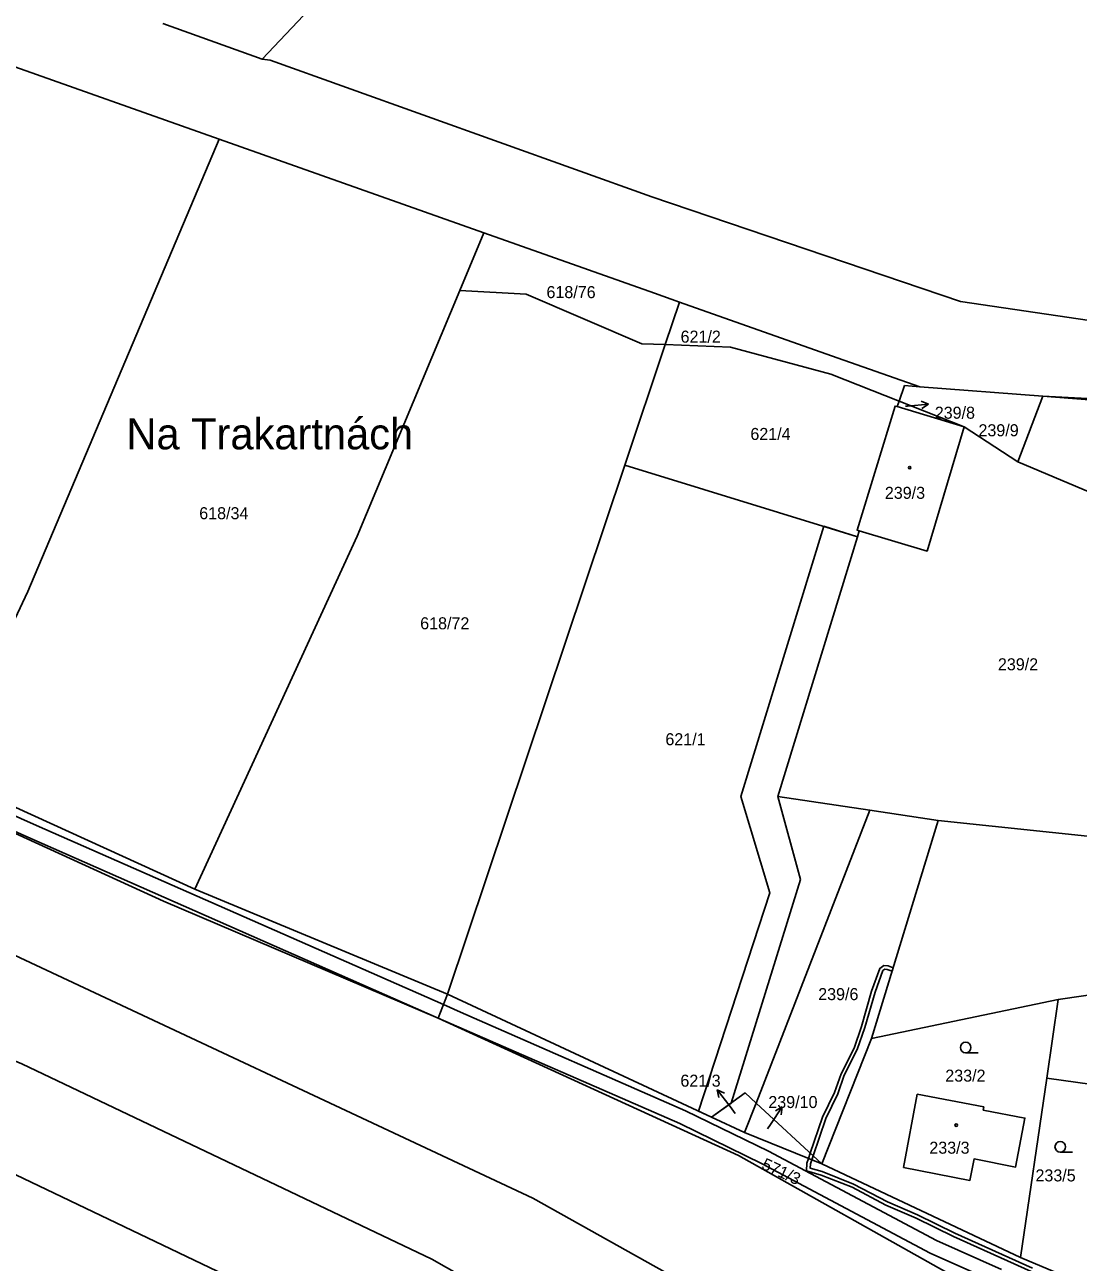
# Model space of a CAD drawing. Extents: x -757266 to -753360, y -1162585 to -1157740.
# Drawn here: x -755225.1 to -755076.1, y -1161564.9 to -1161389.8 of the extents above; entities that cross this region are included whole.
import ezdxf

# ---------------------------------------------------------------- set-up
doc = ezdxf.new("R2010")
doc.units = 0
for name, color, linetype in [('Hranice parcel', 7, 'Continuous'), ('Parcelní čísla', 7, 'Continuous'), ('Pop  PČ popisy', 7, 'Continuous'), ('Věcná břemena k části', 7, 'Continuous'), ('Značky budov', 7, 'Continuous'), ('Značky kultur', 7, 'Continuous')]:
    doc.layers.add(name, color=color, linetype=linetype)

msp = doc.modelspace()

# ---------------------------------------------------------------- linework, layer by layer
at = {"layer": 'Hranice parcel'}
for p, q in [((-755191.52, -1161394.71), (-755205.58, -1161389.65)), ((-755228.81, -1161394.99), (-755197.62, -1161406.03)), ((-755197.62, -1161406.03), (-755160.15, -1161419.29)), ((-755163.56, -1161427.44), (-755160.15, -1161419.29)), ((-755134.5, -1161435.09), (-755132.48, -1161429.07)), ((-755140.22, -1161452.15), (-755134.5, -1161435.09)), ((-755081.11, -1161442.37), (-755098.49, -1161441.06)), ((-755081.11, -1161442.37), (-755084.64, -1161451.67)), ((-755042.52, -1161444.48), (-755081.11, -1161442.37)), ((-755054.7, -1161444.4), (-755081.11, -1161442.37)), ((-755101.42, -1161443.08), (-755101.69, -1161443.86)), ((-755092.24, -1161446.7), (-755101.69, -1161443.86)), ((-755092.24, -1161446.7), (-755101.42, -1161443.08)), ((-755084.64, -1161451.67), (-755092.24, -1161446.7)), ((-755165.32, -1161526.94), (-755140.22, -1161452.15)), ((-755107.32, -1161462.25), (-755140.22, -1161452.15)), ((-755107.07, -1161461.42), (-755107.32, -1161462.25)), ((-755236.82, -1161495.78), (-755201.06, -1161512.12)), ((-755105.56, -1161500.95), (-755121.67, -1161542.35)), ((-755105.56, -1161500.95), (-755095.92, -1161502.37)), ((-755095.92, -1161502.37), (-755105.34, -1161533.21)), ((-755095.92, -1161502.37), (-755053.69, -1161506.82)), ((-755165.32, -1161526.94), (-755201.06, -1161512.12)), ((-755044.09, -1161522.75), (-755078.92, -1161527.7)), ((-755165.32, -1161526.94), (-755166.62, -1161530.34)), ((-755127.95, -1161544.35), (-755165.32, -1161526.94)), ((-755078.92, -1161527.7), (-755105.34, -1161533.21)), ((-755078.92, -1161527.7), (-755080.55, -1161538.82)), ((-755105.34, -1161533.21), (-755112.36, -1161550.94)), ((-755084.28, -1161564.18), (-755080.55, -1161538.82)), ((-755080.55, -1161538.82), (-755065.09, -1161541.02)), ((-755121.67, -1161542.35), (-755123.3, -1161546.52)), ((-755121.67, -1161542.35), (-755112.36, -1161550.94)), ((-755123.3, -1161546.52), (-755127.95, -1161544.35)), ((-755112.36, -1161550.94), (-755123.3, -1161546.52)), ((-755112.36, -1161550.94), (-755084.28, -1161564.18)), ((-755078.56, -1161566.62), (-755084.28, -1161564.18))]:
    msp.add_line(p, q, dxfattribs=at)
for points in [[(-755782.74, -1161280.56), (-755769.46, -1161281), (-755748.22, -1161283.29), (-755728.97, -1161288.33), (-755719.8, -1161292.77), (-755626.5, -1161331.75), (-755570.75, -1161357.26), (-755455.4, -1161404.62), (-755335.53, -1161454.34), (-755205.49, -1161513.81), (-755166.62, -1161530.34)], [(-755782.74, -1161280.56), (-755645.35, -1161340.93), (-755519.98, -1161394.86), (-755460.6, -1161421.81), (-755436.15, -1161431.87), (-755425.9, -1161435.03), (-755355.7, -1161465.41), (-755290.08, -1161494.33), (-755231.14, -1161519.34), (-755153.25, -1161555.83), (-755121.11, -1161573.79)], [(-755812.64, -1161282.31), (-755666.23, -1161347.14), (-755549.08, -1161398.82), (-755489.31, -1161423.93), (-755414.3, -1161457.2), (-755317.48, -1161498.51), (-755225.49, -1161536.83), (-755167.52, -1161564.42), (-755141.22, -1161579.38)], [(-755834.49, -1161288.58), (-755813.12, -1161299.38), (-755739.2, -1161330.21), (-755569.77, -1161406.86), (-755458.43, -1161454.18), (-755363.44, -1161494.61), (-755238.5, -1161546.72), (-755183.62, -1161572.99), (-755158.67, -1161588.55)], [(-755143.45, -1161330.89), (-755150.22, -1161339.77), (-755155.48, -1161350.39), (-755170.58, -1161372.57), (-755191.52, -1161394.71)], [(-755191.52, -1161394.71), (-755190.39, -1161394.84), (-755136.4, -1161414.19), (-755092.74, -1161429.01), (-755068.43, -1161432.57)], [(-755236.82, -1161495.78), (-755224.67, -1161469.99), (-755197.62, -1161406.03)], [(-755160.15, -1161419.29), (-755136.01, -1161427.83), (-755132.48, -1161429.07)], [(-755201.06, -1161512.12), (-755178.1, -1161462.2), (-755163.56, -1161427.44)], [(-755134.5, -1161435.09), (-755137.82, -1161434.96), (-755154.2, -1161427.94), (-755163.56, -1161427.44)], [(-755132.48, -1161429.07), (-755110.98, -1161436.66), (-755098.49, -1161441.06)], [(-755134.5, -1161435.09), (-755125.26, -1161435.46), (-755111.1, -1161439.27), (-755101.42, -1161443.08)], [(-755098.49, -1161441.06), (-755100.65, -1161440.89), (-755101.42, -1161443.08)], [(-755101.69, -1161443.86), (-755102, -1161443.77), (-755107.38, -1161461.32), (-755107.07, -1161461.42)], [(-755092.24, -1161446.7), (-755097.48, -1161464.29), (-755107.07, -1161461.42)], [(-755054.84, -1161457.25), (-755068.32, -1161458.53), (-755084.64, -1161451.67)], [(-755107.32, -1161462.25), (-755118.61, -1161499.02), (-755105.56, -1161500.95)], [(-755166.62, -1161530.34), (-755124.15, -1161549.78), (-755093.91, -1161566.76)], [(-755127.95, -1161544.35), (-755123.2, -1161540.92), (-755121.67, -1161542.35)], [(-755089.56, -1161543.34), (-755083.63, -1161544.48), (-755084.96, -1161551.42), (-755090.84, -1161550.26), (-755091.43, -1161553.29), (-755100.81, -1161551.46), (-755098.88, -1161541.1), (-755089.47, -1161542.9), (-755089.56, -1161543.34)]]:
    msp.add_lwpolyline(points, dxfattribs=at)
at = {"layer": 'Pop  PČ popisy'}
for p, q in [((-755100.53, -1161443.8), (-755100.26, -1161443.78)), ((-755100.26, -1161443.78), (-755097.27, -1161443.518)), ((-755097.27, -1161443.518), (-755098.312, -1161443.107)), ((-755097.27, -1161443.518), (-755098.224, -1161444.105)), ((-755125.34, -1161542.86), (-755127.146, -1161540.463)), ((-755127.146, -1161540.463), (-755126.143, -1161540.962)), ((-755127.146, -1161540.463), (-755126.943, -1161541.564)), ((-755124.61, -1161543.85), (-755125.34, -1161542.86)), ((-755119.63, -1161545.4), (-755117.952, -1161542.912)), ((-755117.952, -1161542.912), (-755118.927, -1161543.462)), ((-755117.952, -1161542.912), (-755118.097, -1161544.022)), ((-755120.05, -1161546.02), (-755119.63, -1161545.4))]:
    msp.add_line(p, q, dxfattribs=at)
at = {"layer": 'Věcná břemena k části'}
for points in [[(-755086.94, -1161565.9), (-755096.14, -1161561.79), (-755119.91, -1161549.18), (-755131.63, -1161543.44), (-755163.45, -1161529.48), (-755165.88, -1161528.41), (-755223.44, -1161503.1), (-755295.14, -1161471.08), (-755351.17, -1161446.07), (-755386.96, -1161430.56), (-755429.99, -1161413.8), (-755441.9, -1161408.26), (-755447.17, -1161405.53), (-755469.24, -1161396.18), (-755479.57, -1161392.95), (-755524.37, -1161374.85), (-755572.32, -1161353.39), (-755660.43, -1161315.13)], [(-755614.19, -1161337.38), (-755573.12, -1161355.22), (-755544.26, -1161368.14), (-755476.02, -1161396.15), (-755459.88, -1161401.2), (-755444.75, -1161409.04), (-755335.53, -1161454.34), (-755252.82, -1161492.16), (-755224.25, -1161504.92), (-755166.62, -1161530.34), (-755132.47, -1161545.26), (-755120.81, -1161550.96), (-755097.02, -1161563.59), (-755087.62, -1161567.79)], [(-755082.58, -1161565.7), (-755093.54, -1161560.76), (-755098.84, -1161558.17), (-755103.08, -1161556.35), (-755107.87, -1161553.81), (-755112.3, -1161552.06), (-755114.02, -1161551.56), (-755113.98, -1161550.94), (-755113.78, -1161550.37), (-755113.59, -1161549.8), (-755114, -1161549.43), (-755114.25, -1161550.18), (-755114.48, -1161550.84), (-755114.54, -1161551.92), (-755112.46, -1161552.54), (-755108.07, -1161554.27), (-755103.3, -1161556.81), (-755099.04, -1161558.63), (-755093.76, -1161561.22), (-755082.76, -1161566.16)]]:
    msp.add_lwpolyline(points, dxfattribs=at)
for points in [[(-755112.1, -1161460.78), (-755123.84, -1161499.01), (-755119.71, -1161512.63), (-755129.79, -1161543.49), (-755127.95, -1161544.35), (-755125.19, -1161542.36), (-755115.38, -1161510.74), (-755118.61, -1161499.02), (-755107.32, -1161462.25)], [(-755103.61, -1161522.89), (-755104.15, -1161523.31), (-755105.32, -1161526.52), (-755106.75, -1161531.52), (-755107.81, -1161534.6), (-755109.65, -1161538.22), (-755110.55, -1161540.85), (-755112.25, -1161544.35), (-755114, -1161549.43), (-755113.59, -1161549.8), (-755111.79, -1161544.55), (-755110.09, -1161541.05), (-755109.19, -1161538.42), (-755107.35, -1161534.8), (-755106.27, -1161531.68), (-755104.84, -1161526.68), (-755103.73, -1161523.61), (-755103.47, -1161523.41), (-755103.11, -1161523.45), (-755102.43, -1161523.69), (-755102.29, -1161523.21), (-755102.99, -1161522.97)]]:
    msp.add_lwpolyline(points, close=True, dxfattribs=at)
at = {"layer": 'Značky budov'}
for centre in [(-755099.9368, -1161452.4992), (-755093.3568, -1161545.4792)]:
    msp.add_circle(centre, 0.175, dxfattribs=at)
at = {"layer": 'Značky kultur'}
for p, q in [((-755092.023, -1161535.25), (-755090.273, -1161535.25)), ((-755078.643, -1161549.3), (-755076.893, -1161549.3))]:
    msp.add_line(p, q, dxfattribs=at)
for centre in [(-755092.0229, -1161534.4998), (-755078.6429, -1161548.5498)]:
    msp.add_circle(centre, 0.75, dxfattribs=at)

# ---------------------------------------------------------------- texts
at = {"layer": 'Parcelní čísla'}
for s, p in [('618/76', (-755151.31, -1161428.51)), ('621/2', (-755132.34, -1161434.81)), ('239/8', (-755096.39, -1161445.568)), ('239/9', (-755090.21, -1161448.05)), ('621/4', (-755122.468, -1161448.57)), ('239/3', (-755103.45, -1161456.9)), ('618/34', (-755200.42, -1161459.78)), ('618/72', (-755169.17, -1161475.35)), ('239/2', (-755087.46, -1161481.15)), ('621/1', (-755134.49, -1161491.75)), ('239/6', (-755112.88, -1161527.8)), ('621/3', (-755132.367, -1161540.04)), ('233/2', (-755094.9, -1161539.33)), ('239/10', (-755119.93, -1161543.06)), ('233/3', (-755097.16, -1161549.52)), ('233/5', (-755082.148, -1161553.44))]:
    msp.add_text(s, height=1.7, dxfattribs=at).set_placement(p)
msp.add_text('571/3', height=1.7, rotation=335, dxfattribs=at).set_placement((-755121.029, -1161551.6))
at = {"layer": 'Pop  PČ popisy'}
msp.add_text('Na Trakartnách', height=4.399998, dxfattribs=at).set_placement((-755210.72, -1161449.9))

doc.saveas('drawing.dxf')
